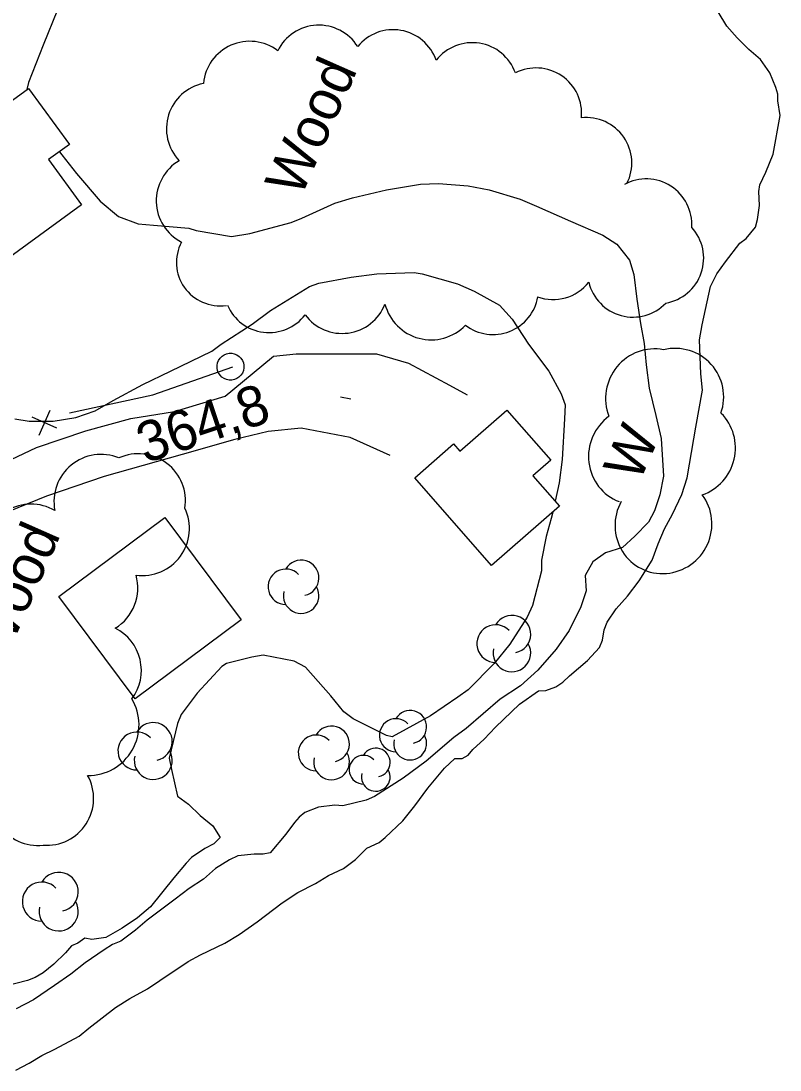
# Model space of a CAD drawing. Extents: x 287698 to 290158, y 5234163 to 5237182.
# Drawn here: x 289053.5 to 289110, y 5234600 to 5234678.1 of the extents above; entities that cross this region are included whole.
import ezdxf

# ---------------------------------------------------------------- set-up
doc = ezdxf.new("R2010")
doc.units = 0
for name, color, linetype in [('Niveau 19', 7, 'Continuous'), ('Niveau 2', 7, 'Continuous'), ('Niveau 3', 7, 'Continuous'), ('Niveau 31', 7, 'Continuous'), ('Niveau 36', 7, 'Continuous'), ('Niveau 37', 7, 'Continuous'), ('Niveau 4', 7, 'Continuous'), ('Niveau 44', 7, 'Continuous')]:
    doc.layers.add(name, color=color, linetype=linetype)

msp = doc.modelspace()

# ---------------------------------------------------------------- linework, layer by layer
at = {"layer": 'Niveau 19'}
for points in [[(289051.36, 5234644.77), (289054.68, 5234646.33), (289058.35, 5234647.57), (289061.7, 5234648.49), (289064.96, 5234649.01), (289068.71, 5234650.13), (289070.73, 5234651.81), (289072.32, 5234653.11), (289074, 5234653.3), (289079.99, 5234653.28), (289082.37, 5234652.6), (289085.41, 5234650.97), (289086.72, 5234650.23)], [(289080.99, 5234645.73), (289078.02, 5234647.07), (289074.38, 5234647.75), (289071.91, 5234647.52), (289069.44, 5234646.92), (289065.53, 5234645.8), (289059.71, 5234644.15), (289055.43, 5234642.7), (289051.8, 5234641.23), (289049.79, 5234640.13), (289047.72, 5234638.3), (289045.12, 5234636.02), (289042.48, 5234633.33), (289040.67, 5234630.81), (289039.53, 5234628.72), (289039.78, 5234627.17), (289041.28, 5234624.16)]]:
    msp.add_lwpolyline(points, dxfattribs=at)
at = {"layer": 'Niveau 2'}
for points in [[(289056.25, 5234678.88), (289055.18, 5234676.25), (289054.09, 5234673.47), (289053.97, 5234672.95)], [(289056.39, 5234668.32), (289056.58, 5234668.1), (289057.65, 5234666.72), (289059.41, 5234664.66), (289060.78, 5234663.52), (289062.24, 5234662.96), (289063.39, 5234662.87)], [(289063.39, 5234662.87), (289066.01, 5234662.63), (289066.57, 5234662.47), (289069.19, 5234662.01), (289070.56, 5234662.25), (289073.62, 5234663.07), (289074.42, 5234663.38), (289076.88, 5234664.49), (289078.19, 5234664.89), (289080.72, 5234665.5), (289083.26, 5234665.92), (289084.59, 5234665.97), (289086.81, 5234665.8), (289088.37, 5234665.49), (289090.67, 5234664.79), (289091.89, 5234664.28), (289094.42, 5234663.16), (289096.81, 5234662.11), (289097.87, 5234661.46), (289098.81, 5234660.26), (289099.13, 5234659.2), (289099.35, 5234657.35), (289099.62, 5234655.55), (289099.89, 5234654.07), (289100.04, 5234652.46), (289100.26, 5234650.73), (289100.77, 5234648.71), (289101.16, 5234646.99), (289101.33, 5234644.18), (289101.06, 5234642.81), (289100.67, 5234641.61), (289100.21, 5234640.76), (289099.21, 5234639.73), (289098.27, 5234638.87), (289097.02, 5234638.49), (289096.08, 5234637.82), (289095.5, 5234636.79), (289095.59, 5234635.66), (289095.19, 5234634.46), (289094.32, 5234632.71), (289093.34, 5234631.31), (289091.99, 5234629.74), (289090.7, 5234628.58), (289089.17, 5234627.59), (289086.66, 5234625.42), (289085.73, 5234624.74), (289083.68, 5234622.98), (289081.96, 5234621.72), (289079.84, 5234620.36), (289079.22, 5234620.09)], [(289053.08, 5234648.45), (289054.15, 5234648.27), (289055.92, 5234648.27), (289057.61, 5234648.56), (289059.06, 5234649.05), (289060.39, 5234649.81), (289062.59, 5234651.01), (289064.65, 5234651.99), (289067.72, 5234653.48), (289068.43, 5234654.02), (289070.72, 5234655.5), (289072.09, 5234656.52), (289074.99, 5234658.29), (289075.7, 5234658.54), (289078.1, 5234658.99), (289080, 5234659.23), (289082.78, 5234659.35), (289083.37, 5234659.25), (289086.01, 5234658.49), (289087.25, 5234657.96), (289089.14, 5234656.92), (289090.07, 5234655.86), (289091.29, 5234654.02), (289092.79, 5234651.99), (289093.71, 5234650.32), (289094.01, 5234649.5), (289093.96, 5234648.45), (289093.79, 5234645.43), (289093.56, 5234643.7), (289093.26, 5234642.33)], [(289093.09, 5234641.52), (289092.98, 5234641.03), (289092.59, 5234639.7), (289092.25, 5234637.93), (289092.25, 5234637.15), (289091.58, 5234634.56), (289091.19, 5234633.69), (289089.9, 5234631.69), (289088.73, 5234630.25), (289086.79, 5234628.28), (289086.02, 5234627.74), (289083.99, 5234626.35), (289081.14, 5234624.78), (289080.72, 5234624.9), (289078.25, 5234626.14), (289077.56, 5234626.64), (289076.59, 5234627.85), (289074.7, 5234629.97), (289073.85, 5234630.41), (289071.54, 5234630.86), (289070.7, 5234630.73), (289068.83, 5234630.26), (289068.47, 5234630.02), (289066.64, 5234628.03), (289065.45, 5234626.45), (289065.17, 5234625.79), (289064.56, 5234623.2), (289064.72, 5234622.37), (289065.18, 5234620.38)], [(289079.22, 5234620.09), (289077.48, 5234619.65), (289076.89, 5234619.7), (289075.66, 5234619.57), (289074.66, 5234619.16), (289074.23, 5234618.82), (289073.87, 5234618.41), (289073.24, 5234617.54), (289072.07, 5234616.17), (289071.54, 5234616.07), (289070.89, 5234616.07), (289069.67, 5234615.94), (289069.05, 5234615.64), (289068.01, 5234615), (289067.12, 5234614.21), (289066.04, 5234613.5), (289065, 5234612.72), (289062.92, 5234611.16), (289062.06, 5234610.41), (289060.97, 5234609.58), (289060.34, 5234609.33), (289059.73, 5234608.95), (289058.31, 5234607.98), (289057.23, 5234607.14), (289056.03, 5234606.28), (289054.47, 5234605.23), (289053.18, 5234604.55)], [(289065.18, 5234620.38), (289065.99, 5234619.78), (289066.85, 5234618.95), (289067.81, 5234618.18), (289068.34, 5234617.29), (289067.89, 5234616.82), (289067.22, 5234616.49), (289066.22, 5234615.82), (289065.81, 5234615.38), (289064.91, 5234614.29), (289063.17, 5234612.15), (289062.19, 5234611.32), (289061.05, 5234610.55), (289059.84, 5234609.85), (289058.79, 5234609.72), (289058.27, 5234609.81), (289057.75, 5234609.45), (289057.29, 5234609.25), (289056.84, 5234608.71), (289055.97, 5234607.87), (289055.17, 5234607.23), (289054.58, 5234606.88)], [(289054.58, 5234606.88), (289054.02, 5234606.65), (289052.18, 5234606.18), (289049.12, 5234605.58), (289048.13, 5234605.48), (289045.17, 5234605.31), (289044.42, 5234605.22)]]:
    msp.add_lwpolyline(points, dxfattribs=at)
at = {"layer": 'Niveau 3'}
msp.add_line((289077.29, 5234650.09), (289078.07, 5234649.95), dxfattribs=at)
at = {"layer": 'Niveau 31'}
for points in [[(289052.43, 5234660.29), (289046.93, 5234667.82), (289054.1, 5234673.04), (289057.14, 5234668.87), (289055.59, 5234667.74), (289058.04, 5234664.38)], [(289088.53, 5234637.54), (289082.82, 5234644.07), (289085.71, 5234646.6), (289086.19, 5234646.05), (289089.67, 5234649.1), (289092.94, 5234645.37), (289091.62, 5234644.22), (289093.59, 5234641.96)], [(289069.92, 5234633.49), (289062.03, 5234627.61), (289056.35, 5234635.23), (289064.23, 5234641.11)]]:
    msp.add_lwpolyline(points, close=True, dxfattribs=at)
at = {"layer": 'Niveau 36'}
msp.add_ellipse((289069.117, 5234652.334), major_axis=(0.472, 0.882), ratio=0.999983, dxfattribs=at)
at = {"layer": 'Niveau 37'}
for p, q in [((289054.89, 5234647.25), (289055.69, 5234649.09)), ((289056.2, 5234647.77), (289054.36, 5234648.57))]:
    msp.add_line(p, q, dxfattribs=at)
msp.add_lwpolyline([(289057.15, 5234648.9), (289063.33, 5234650.23), (289069.3, 5234652.33)], dxfattribs=at)
at = {"layer": 'Niveau 4'}
for points in [[(289109.49, 5234668.15), (289110, 5234671.03), (289109.83, 5234672.11), (289109.83, 5234672.62), (289109.7, 5234673.11), (289109.24, 5234674.21), (289108.56, 5234675.18), (289107.68, 5234675.94), (289106.81, 5234676.81), (289106.05, 5234677.67), (289105.39, 5234678.74)], [(289093.84, 5234628.86), (289094.35, 5234629.34), (289095.67, 5234630.48), (289096.57, 5234631.44), (289096.79, 5234631.99), (289096.92, 5234632.76), (289097.13, 5234633.33), (289097.81, 5234634.31), (289098.66, 5234635.26), (289099.51, 5234636.41), (289100.5, 5234637.94), (289100.93, 5234639.14), (289101.41, 5234640.26), (289102.01, 5234641.37), (289102.7, 5234642.83), (289103.08, 5234644.06), (289103.26, 5234645.09), (289103.74, 5234647.83), (289104.23, 5234650.58), (289104.1, 5234651.8), (289104.02, 5234654.34), (289104.21, 5234655.44), (289104.82, 5234658.3), (289105.31, 5234659.23), (289105.95, 5234660.13), (289107.01, 5234661.53), (289107.48, 5234661.87), (289108.18, 5234662.72), (289108.32, 5234663.29), (289108.48, 5234664.33), (289108.42, 5234665.36), (289108.51, 5234665.87), (289108.94, 5234666.81), (289109.49, 5234668.15)], [(289053.15, 5234600), (289054.15, 5234600.5), (289055.07, 5234601.09), (289056.06, 5234601.56), (289057.86, 5234602.52), (289058.59, 5234603.11), (289060.55, 5234604.65), (289061.64, 5234605.33), (289062.95, 5234606.05), (289063.85, 5234606.65), (289065.97, 5234608.08), (289066.89, 5234608.57), (289068.7, 5234609.43), (289069.77, 5234610.09), (289071.09, 5234611.02), (289072.95, 5234612.44), (289074.12, 5234613.2), (289075.43, 5234613.87), (289076.42, 5234614.48), (289077.52, 5234615), (289078.41, 5234615.66), (289079.25, 5234616.5), (289080.18, 5234616.93), (289080.63, 5234617.3), (289081.93, 5234618.55), (289082.83, 5234619.65), (289083.81, 5234620.96), (289085.03, 5234622.47), (289085.81, 5234623.18), (289086.36, 5234623.17), (289086.81, 5234623.42), (289087.15, 5234623.86), (289087.99, 5234624.63), (289088.84, 5234625.51), (289090.61, 5234627.23), (289092.04, 5234628.22), (289092.57, 5234628.25), (289093.33, 5234628.52), (289093.84, 5234628.86)]]:
    msp.add_lwpolyline(points, dxfattribs=at)
at = {"layer": 'Niveau 44'}
for centre, radius, start, end in [((289087.11, 5234673.03), 3.413, 19.86832, 142.02688), ((289062.268, 5234642.358), 3.496, 350.83592, 114.46072), ((289074.372, 5234636.616), 1.321, 282.26917, 149.72626), ((289073.236, 5234635.955), 1.321, 44.11537, 269.80396), ((289074.372, 5234635.295), 1.321, 166.93686, 29.62123), ((289090.054, 5234632.428), 1.401, 282.26917, 149.72626), ((289088.85, 5234631.727), 1.401, 44.11537, 269.80396), ((289058.984, 5234629.737), 3.501, 322.99962, 63.58748), ((289090.054, 5234631.027), 1.401, 166.93686, 29.62123), ((289058.539, 5234625.694), 3.775, 269.25213, 30.84831), ((289082.483, 5234625.526), 1.228, 282.26917, 149.72626), ((289081.428, 5234624.913), 1.228, 44.11537, 269.80396), ((289063.369, 5234624.443), 1.411, 282.26917, 149.72626), ((289076.636, 5234624.261), 1.331, 282.26917, 149.72626), ((289062.155, 5234623.737), 1.411, 44.11537, 269.80396), ((289075.491, 5234623.595), 1.331, 44.11537, 269.80396), ((289082.483, 5234624.299), 1.228, 166.93686, 29.62123), ((289063.369, 5234623.032), 1.411, 166.93686, 29.62123), ((289079.928, 5234622.882), 1.067, 282.26917, 149.72626), ((289076.636, 5234622.93), 1.331, 166.93686, 29.62123), ((289079.01, 5234622.348), 1.067, 44.11537, 269.80396), ((289079.928, 5234621.815), 1.067, 166.93686, 29.62123), ((289054.793, 5234620.198), 3.488, 152.44464, 276.19996), ((289056.336, 5234613.256), 1.454, 282.26917, 149.72626), ((289055.086, 5234612.529), 1.454, 44.11537, 269.80396), ((289056.336, 5234611.801), 1.454, 166.93686, 29.62123)]:
    msp.add_arc(centre, radius, start, end, dxfattribs=at)
for centre, major_axis, ratio, start_param, end_param in [((289075.692, 5234674.331), (0.259, 3.404), 0.999758, 5.350391, 7.472096), ((289081.216, 5234674.015), (0.778, 3.305), 0.998802, 5.277792, 7.404929), ((289070.541, 5234673.086), (-1.392, 3.164), 0.999978, 5.219876, 7.345525), ((289091.882, 5234671.213), (-2.783, 1.896), 0.99297, 3.634192, 5.790586), ((289067.83, 5234670.025), (-3.312, 1.071), 0.993128, 5.23439, 7.35046), ((289095.603, 5234667.494), (-1.928, 2.776), 0.996399, 3.637979, 5.786799), ((289067.121, 5234664.678), (-3.524, -0.028), 0.988676, 5.2478, 7.35839), ((289100.071, 5234662.947), (-2.842, 1.819), 0.993586, 3.637216, 5.787561), ((289100.942, 5234660.403), (2.173, 2.589), 0.999463, 4.00628, 6.154031), ((289068.45, 5234660.142), (-3.174, -1.132), 0.970153, 5.470737, 7.629332), ((289093.116, 5234660.666), (3.349, 0.334), 0.991108, 4.262825, 5.522565), ((289099.041, 5234659.372), (2.862, -1.779), 0.991809, 3.927812, 6.085331), ((289088.663, 5234658.079), (3.074, 1.378), 0.994268, 3.633457, 5.694685), ((289071.997, 5234658.216), (3.317, 0.601), 0.990643, 3.365084, 5.450625), ((289077.419, 5234658.234), (0.465, -3.394), 0.999994, 5.215567, 7.345967), ((289084.056, 5234657.927), (-0.929, -3.476), 0.990274, 5.234794, 7.34125), ((289100.594, 5234650.021), (-1.244, -3.43), 0.975519, 3.289688, 5.441541), ((289102.173, 5234650.075), (3.41, 1.28), 0.992548, 5.584901, 7.730839), ((289099.331, 5234645.701), (-1.401, -3.367), 0.978125, 4.157537, 6.316289), ((289103.113, 5234646.247), (1.009, 3.499), 0.979128, 3.740824, 5.789406), ((289059.487, 5234642.301), (-2.709, -2.22), 0.999985, 3.63543, 5.789348), ((289101.339, 5234640.568), (1.899, 3.116), 0.979115, 3.757018, 5.91315), ((289054.277, 5234638.579), (-1.811, 3.028), 0.999995, 5.217703, 7.343163), ((289062.571, 5234640.29), (2.06, 2.82), 0.999985, 3.634037, 5.790741), ((289101.305, 5234640.572), (-1.453, -3.346), 0.977722, 4.615259, 6.769696), ((289058.723, 5234635.864), (2.505, 2.448), 0.999985, 4.484077, 5.788795), ((289055.444, 5234620.212), (3.475, 0.345), 0.999966, 4.534916, 6.695231)]:
    msp.add_ellipse(centre, major_axis=major_axis, ratio=ratio, start_param=start_param, end_param=end_param, dxfattribs=at)

# ---------------------------------------------------------------- texts
at = {"layer": 'Niveau 3'}
msp.add_text('364,8', height=3, rotation=18.64911, dxfattribs=at).set_placement((289062.77, 5234645.11))
at = {"layer": 'Niveau 44'}
for s, p in [('Wood', (289074.34, 5234664.84)), ('W', (289099.52, 5234643.64)), ('Wood', (289052.26, 5234630.25))]:
    msp.add_text(s, height=3, rotation=66.1217, dxfattribs=at).set_placement(p)

doc.saveas('drawing.dxf')
